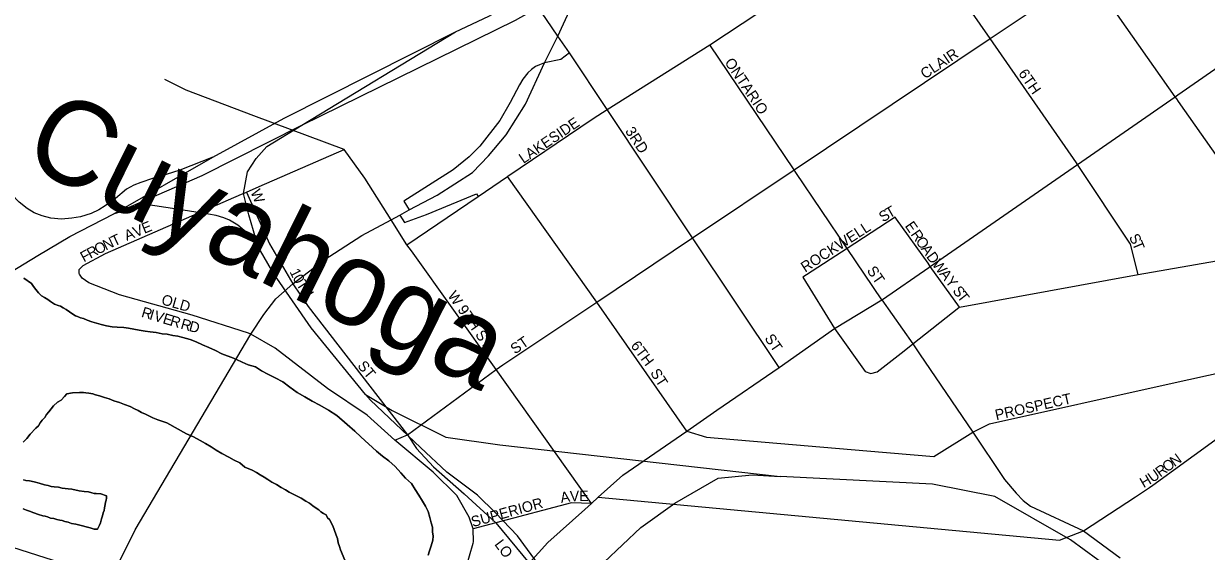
# Model space of a CAD drawing. Extents: x 2010165 to 2382125, y 1060529 to 1407316.
# Drawn here: x 2185453 to 2191051, y 1274756 to 1277254 of the extents above; entities that cross this region are included whole.
import ezdxf

# ---------------------------------------------------------------- set-up
doc = ezdxf.new("R2010")
doc.units = 0
for name, color, linetype in [('GM_X_City_Street', 7, 'Continuous'), ('GM_X_City_Street_Text', 7, 'Continuous'), ('GM_X_Interchange_Ramps', 7, 'Continuous'), ('GM_X_Major_River', 7, 'Continuous'), ('GM_X_Major_River_Text', 7, 'Continuous'), ('GM_X_Rail_Line', 7, 'Continuous'), ('GM_X_State_Route', 7, 'Continuous'), ('GM_X_US_Route', 7, 'Continuous')]:
    doc.layers.add(name, color=color, linetype=linetype)

msp = doc.modelspace()

# ---------------------------------------------------------------- linework, layer by layer
at = {"layer": 'GM_X_City_Street'}
for points in [[(2188214.9, 1276847.6), (2188700.2, 1277153.9), (2189624.1, 1277765.3), (2190085.9, 1278103.7), (2190750.5, 1278535.1), (2191125.4, 1278793.1), (2191143.3, 1278804.7)], [(2190436.7, 1276595.5), (2190027.9, 1277184), (2189624.1, 1277765.3)], [(2188036.5, 1277115.5), (2187982, 1277195.6), (2187747, 1277541.9), (2187720.2, 1277581.3), (2187716.9, 1277586.3)], [(2187721.6, 1275638.4), (2188165.9, 1275936.2), (2188619.6, 1276240.2), (2189099.8, 1276562), (2190027.9, 1277184), (2190492.2, 1277495.1)], [(2190911.1, 1276898.6), (2190904.1, 1276908.6), (2190499.9, 1277484.1)], [(2188214.9, 1276847.6), (2188036.5, 1277115.5)], [(2189107.7, 1276550.2), (2189099.8, 1276562), (2188700.2, 1277153.9)], [(2186542.9, 1276818.7), (2186221.8, 1276938.9), (2186120.8, 1276989.6)], [(2191204.8, 1276480.4), (2190919.6, 1276886.5), (2190911.1, 1276898.6)], [(2186969.9, 1276659), (2186542.9, 1276818.7)], [(2187744.8, 1276531.7), (2188148.8, 1276805.9), (2188214.9, 1276847.6)], [(2189028.5, 1275626.5), (2188619.6, 1276240.2), (2188214.9, 1276847.6)], [(2186494, 1276450.6), (2186508.1, 1276456.6), (2186567.9, 1276482.6), (2186969.9, 1276659)], [(2187288.2, 1276178.3), (2187267.2, 1276207.7), (2187192.5, 1276326.2), (2187068.7, 1276522.6), (2186969.9, 1276659)], [(2190728.9, 1276066.6), (2190692.1, 1276209.9), (2190441.7, 1276588.3), (2190436.7, 1276595.5)], [(2189515.3, 1275946.5), (2189350.7, 1276190.2), (2189107.7, 1276550.2)], [(2187604.2, 1276436.3), (2187743.9, 1276531.1), (2187744.8, 1276531.7)], [(2188591.4, 1275325.4), (2188165.9, 1275936.2), (2187743.9, 1276531.1)], [(2185717.5, 1276067.7), (2185715.4, 1276071), (2185715.4, 1276080.6), (2185715.4, 1276090.2), (2185734.6, 1276109.3), (2185839.9, 1276166.7), (2186484.4, 1276446.4), (2186494, 1276450.6)], [(2186508.1, 1276456.6), (2186616.4, 1276211.9), (2186727.5, 1276022.1), (2186800.1, 1275915.6), (2187269.4, 1275307)], [(2187267.2, 1276207.7), (2187604.2, 1276436.3)], [(2189584.6, 1276328.2), (2189577.6, 1276337.9), (2189350.7, 1276190.2), (2189159.1, 1276065.5)], [(2189733.7, 1276120.4), (2189584.6, 1276328.2)], [(2188141, 1274983.3), (2187689.1, 1275616.6), (2187288.2, 1276178.3)], [(2189882.7, 1275912.6), (2189744.5, 1276105.3), (2189733.7, 1276120.4)], [(2187209.8, 1275281.9), (2187079, 1275400.9), (2186891, 1275526.5), (2186642.8, 1275718.6), (2186528.4, 1275783.7), (2186517.7, 1275789.8), (2186250.1, 1275874), (2185907.1, 1275971.1), (2185762, 1276027.9), (2185729.6, 1276048.8), (2185717.5, 1276067.7)], [(2189159.1, 1276065.5), (2189141, 1276053.7), (2189291.6, 1275811.5)], [(2190874.7, 1275548.5), (2191712.1, 1275734.3), (2193043.2, 1275994.2)], [(2190797.8, 1275069.2), (2191712.1, 1275734.3)], [(2187209.8, 1275281.9), (2187269.4, 1275307), (2187689.1, 1275616.6), (2187721.6, 1275638.4)], [(2189946.1, 1275320.5), (2190023.9, 1275359.7), (2190874.7, 1275548.5)], [(2187269.4, 1275307), (2187312.6, 1275242.7), (2187393.6, 1275156.4), (2187538.9, 1275028.7), (2187688.6, 1274891.3), (2187845.3, 1274700.3), (2187932, 1274580.8), (2188052.9, 1274386.9)], [(2188591.4, 1275325.4), (2188685.6, 1275297.2), (2189443.4, 1275232.5)], [(2189443.4, 1275232.5), (2189761.5, 1275205.3), (2189946.1, 1275320.5)], [(2187581.2, 1274795), (2187583, 1274801.1), (2187580, 1274862.1), (2187562.2, 1274918.6), (2187502.7, 1275020.2), (2187391.2, 1275131.7), (2187209.8, 1275281.9)], [(2190716, 1275014.7), (2190782, 1275057.7), (2190797.8, 1275069.2)], [(2188141, 1274983.3), (2188045.4, 1274985.5), (2187688.6, 1274891.3), (2187580, 1274862.1)], [(2188172.6, 1275012.2), (2190356.4, 1274808.7), (2190468.8, 1274853.7)], [(2190468.8, 1274853.7), (2190716, 1275014.7)], [(2185939.1, 1274602.4), (2185865.6, 1274625.8), (2184892.7, 1274936.9)], [(2187424.6, 1274297.5), (2187442, 1274361.9), (2187443.6, 1274367.7), (2187528, 1274615.2), (2187581.2, 1274795)]]:
    msp.add_lwpolyline(points, dxfattribs=at)
at = {"layer": 'GM_X_Interchange_Ramps'}
for points in [[(2188036.5, 1277115.5), (2187995.8, 1277084), (2187918.1, 1277068.1), (2187894.2, 1277060), (2187875.8, 1277050.7), (2187856.8, 1277037.6), (2187839.1, 1277021.5), (2187816.1, 1276992.2), (2187799.7, 1276965.2), (2187756.6, 1276881.5), (2187707.6, 1276795.4), (2187612.8, 1276673.8), (2187561.4, 1276623.7), (2187485.7, 1276562.8), (2187252.8, 1276414.2), (2187278.5, 1276373.2)], [(2187233.9, 1276348.4), (2187255.3, 1276312.5), (2187360.1, 1276351.1), (2187596.1, 1276449.1), (2187604.2, 1276436.3)]]:
    msp.add_lwpolyline(points, dxfattribs=at)
at = {"layer": 'GM_X_Major_River'}
for points in [[(2187390.9, 1274828.5), (2187388.6, 1274848.5), (2187388.3, 1274870.6), (2187382, 1274890.6), (2187375.7, 1274916.6), (2187367.3, 1274944.6), (2187354.9, 1274970.5), (2187340.5, 1274994.4), (2187324.1, 1275022.3), (2187305.7, 1275048.2), (2187289.3, 1275078.1), (2187260.9, 1275101.8), (2187238.5, 1275127.6), (2187212, 1275157.4), (2187181.5, 1275185.1), (2187151.2, 1275206.8), (2187122.8, 1275230.5), (2187049.7, 1275297.9), (2187021.2, 1275325.6), (2186984.7, 1275357.3), (2186936, 1275398.8), (2186895.6, 1275424.4), (2186855.2, 1275448), (2186818.8, 1275467.6), (2186784.5, 1275487.3), (2186748.1, 1275508.9), (2186713.7, 1275532.6), (2186679.2, 1275558.2), (2186642.9, 1275577.9), (2186608.5, 1275595.5), (2186578.3, 1275611.2), (2186550, 1275628.9), (2186515.7, 1275638.5), (2186487.5, 1275652.2), (2186461.3, 1275664), (2186439.1, 1275673.7), (2186416.9, 1275681.5), (2186390.7, 1275691.2), (2186360.4, 1275706.9), (2186330.2, 1275720.6), (2186299.9, 1275734.2), (2186269.7, 1275747.9), (2186241.4, 1275759.6), (2186207.2, 1275769.2), (2186183.1, 1275775), (2186159, 1275778.7), (2186132.8, 1275784.4), (2186108.7, 1275786.1), (2186080.6, 1275791.8), (2186052.5, 1275795.4), (2186028.4, 1275799.2), (2186000.3, 1275802.8), (2185974.1, 1275808.6), (2185950, 1275812.3), (2185927.9, 1275816), (2185895.8, 1275817.6), (2185871.7, 1275819.3), (2185845.6, 1275823.1), (2185819.4, 1275830.8), (2185797.3, 1275836.5), (2185775.2, 1275842.3), (2185753, 1275850), (2185736.9, 1275857.8), (2185722.8, 1275861.7), (2185708.7, 1275867.5), (2185698.6, 1275871.4), (2185686.5, 1275879.3), (2185654.1, 1275901), (2185639.9, 1275908.8), (2185627.8, 1275916.7), (2185615.7, 1275920.6), (2185599.6, 1275926.4), (2185579.4, 1275938.2), (2185567.2, 1275948.1), (2185551.1, 1275957.9), (2185536.9, 1275965.8), (2185522.7, 1275979.6), (2185510.4, 1275995.6), (2185500.2, 1276009.5), (2185490, 1276023.4), (2185454, 1276048.8)], [(2185454, 1276048.8), (2185490, 1276023.4), (2185500.2, 1276009.5), (2185510.4, 1275995.6), (2185522.7, 1275979.6), (2185536.9, 1275965.8), (2185551.1, 1275957.9), (2185567.2, 1275948.1), (2185579.4, 1275938.2), (2185599.6, 1275926.4), (2185615.7, 1275920.6), (2185627.8, 1275916.7), (2185639.9, 1275908.8), (2185654.1, 1275901), (2185686.5, 1275879.3), (2185698.6, 1275871.4), (2185708.7, 1275867.5), (2185722.8, 1275861.7), (2185736.9, 1275857.8), (2185753, 1275850), (2185775.2, 1275842.3), (2185797.3, 1275836.5), (2185819.4, 1275830.8), (2185845.6, 1275823.1), (2185871.7, 1275819.3), (2185895.8, 1275817.6), (2185927.9, 1275816), (2185950, 1275812.3), (2185974.1, 1275808.6), (2186000.3, 1275802.8), (2186028.4, 1275799.2), (2186052.5, 1275795.4), (2186080.6, 1275791.8), (2186108.7, 1275786.1), (2186132.8, 1275784.4), (2186159, 1275778.7), (2186183.1, 1275775), (2186207.2, 1275769.2), (2186241.4, 1275759.6), (2186269.7, 1275747.9), (2186299.9, 1275734.2), (2186330.2, 1275720.6), (2186360.4, 1275706.9), (2186390.7, 1275691.2), (2186416.9, 1275681.5), (2186439.1, 1275673.7), (2186461.3, 1275664), (2186487.5, 1275652.2), (2186515.7, 1275638.5), (2186550, 1275628.9), (2186578.3, 1275611.2), (2186608.5, 1275595.5), (2186642.9, 1275577.9), (2186679.2, 1275558.2), (2186713.7, 1275532.6), (2186748.1, 1275508.9), (2186784.5, 1275487.3), (2186818.8, 1275467.6), (2186855.2, 1275448), (2186895.6, 1275424.4), (2186936, 1275398.8), (2186984.7, 1275357.3), (2187021.2, 1275325.6), (2187049.7, 1275297.9), (2187122.8, 1275230.5), (2187151.2, 1275206.8), (2187181.5, 1275185.1), (2187212, 1275157.4), (2187238.5, 1275127.6), (2187260.9, 1275101.8), (2187289.3, 1275078.1), (2187305.7, 1275048.2), (2187324.1, 1275022.3), (2187340.5, 1274994.4), (2187354.9, 1274970.5), (2187367.3, 1274944.6), (2187375.7, 1274916.6), (2187382, 1274890.6), (2187388.3, 1274870.6), (2187388.6, 1274848.5), (2187390.9, 1274828.5)], [(2185450.2, 1275272.5), (2185468, 1275290.8), (2185483.7, 1275311), (2185511.4, 1275339.5), (2185523.3, 1275349.6), (2185531.1, 1275363.8), (2185541, 1275377.9), (2185552.8, 1275390.1), (2185560.7, 1275404.3), (2185572.5, 1275416.4), (2185594.2, 1275444.8), (2185614, 1275463.1), (2185629.9, 1275471.3), (2185645.7, 1275489.6), (2185657.5, 1275501.7), (2185683.6, 1275506.1), (2185717.6, 1275508.5), (2185735.6, 1275508.7), (2185747.7, 1275506.8), (2185761.8, 1275505), (2185779.9, 1275501.2), (2185793.9, 1275497.4), (2185812.1, 1275491.6), (2185836.2, 1275483.8), (2185858.4, 1275478.1), (2185880.5, 1275468.3), (2185906.7, 1275460.6), (2185930.9, 1275450.9), (2185957.1, 1275441.2), (2185977.3, 1275431.4), (2185995.4, 1275423.6), (2186011.6, 1275413.7), (2186029.8, 1275405.9), (2186045.9, 1275398.1), (2186064.1, 1275388.3), (2186088.3, 1275378.6), (2186112.4, 1275370.8), (2186130.6, 1275365), (2186223.5, 1275312), (2186257.8, 1275298.3), (2186288.1, 1275280.6), (2186314.3, 1275266.9), (2186340.6, 1275251.2), (2186364.9, 1275235.4), (2186391.2, 1275219.7), (2186423.5, 1275202)], [(2186423.5, 1275202), (2186391.2, 1275219.7), (2186364.9, 1275235.4), (2186340.6, 1275251.2), (2186314.3, 1275266.9), (2186288.1, 1275280.6), (2186257.8, 1275298.3), (2186223.5, 1275312), (2186130.6, 1275365), (2186112.4, 1275370.8), (2186088.3, 1275378.6), (2186064.1, 1275388.3), (2186045.9, 1275398.1), (2186029.8, 1275405.9), (2186011.6, 1275413.7), (2185995.4, 1275423.6), (2185977.3, 1275431.4), (2185957.1, 1275441.2), (2185930.9, 1275450.9), (2185906.7, 1275460.6), (2185880.5, 1275468.3), (2185858.4, 1275478.1), (2185836.2, 1275483.8), (2185812.1, 1275491.6), (2185793.9, 1275497.4), (2185779.9, 1275501.2), (2185761.8, 1275505), (2185747.7, 1275506.8), (2185735.6, 1275508.7), (2185717.6, 1275508.5), (2185683.6, 1275506.1), (2185657.5, 1275501.7), (2185645.7, 1275489.6), (2185629.9, 1275471.3), (2185614, 1275463.1), (2185594.2, 1275444.8), (2185572.5, 1275416.4), (2185560.7, 1275404.3), (2185552.8, 1275390.1), (2185541, 1275377.9), (2185531.1, 1275363.8), (2185523.3, 1275349.6), (2185511.4, 1275339.5), (2185483.7, 1275311), (2185468, 1275290.8), (2185450.2, 1275272.5)], [(2186423.5, 1275202), (2186449.7, 1275188.3), (2186476, 1275174.6), (2186500.3, 1275154.8), (2186534.6, 1275141.2), (2186554.8, 1275129.4), (2186573, 1275117.6), (2186591.2, 1275107.7), (2186609.4, 1275095.9), (2186627.6, 1275084.1), (2186649.8, 1275072.3), (2186672.1, 1275058.6), (2186692.3, 1275046.8), (2186710.4, 1275036.9), (2186734.7, 1275023.2), (2186767, 1275007.5), (2186789.2, 1274993.8), (2186805.4, 1274983.9), (2186821.6, 1274972.1), (2186837.8, 1274960.2), (2186849.9, 1274952.4), (2186860.1, 1274942.4), (2186872.2, 1274934.6), (2186884.3, 1274928.7), (2186890.5, 1274914.7), (2186900.7, 1274906.8), (2186917.1, 1274876.9), (2186923.4, 1274858.9), (2186931.8, 1274833), (2186938, 1274817), (2186942.3, 1274797), (2186948.5, 1274779), (2186952.8, 1274763), (2186973.5, 1274715.1)], [(2186973.5, 1274715.1), (2186952.8, 1274763), (2186948.5, 1274779), (2186942.3, 1274797), (2186938, 1274817), (2186931.8, 1274833), (2186923.4, 1274858.9), (2186917.1, 1274876.9), (2186900.7, 1274906.8), (2186890.5, 1274914.7), (2186884.3, 1274928.7), (2186872.2, 1274934.6), (2186860.1, 1274942.4), (2186849.9, 1274952.4), (2186837.8, 1274960.2), (2186821.6, 1274972.1), (2186805.4, 1274983.9), (2186789.2, 1274993.8), (2186767, 1275007.5), (2186734.7, 1275023.2), (2186710.4, 1275036.9), (2186692.3, 1275046.8), (2186672.1, 1275058.6), (2186649.8, 1275072.3), (2186627.6, 1275084.1), (2186609.4, 1275095.9), (2186591.2, 1275107.7), (2186573, 1275117.6), (2186554.8, 1275129.4), (2186534.6, 1275141.2), (2186500.3, 1275154.8), (2186476, 1275174.6), (2186449.7, 1275188.3), (2186423.5, 1275202)], [(2185647.8, 1274897.7), (2185663.9, 1274893.9), (2185680, 1274888), (2185700.1, 1274884.3), (2185732.3, 1274876.6), (2185748.4, 1274872.8), (2185768.5, 1274867), (2185786.6, 1274861.2), (2185802.7, 1274861.4), (2185812.4, 1274879.6), (2185816.3, 1274891.7), (2185822, 1274909.8), (2185825.9, 1274923.9), (2185829.7, 1274938), (2185833.5, 1274950.1), (2185835.4, 1274962.1), (2185839.1, 1274978.2), (2185841, 1274988.3), (2185842.9, 1274998.4), (2185844.7, 1275008.4), (2185844.6, 1275018.4), (2185818.4, 1275028.2), (2185796.3, 1275029.9), (2185786.3, 1275029.8), (2185776.2, 1275033.7), (2185760.1, 1275037.5), (2185740.1, 1275039.2), (2185716, 1275043), (2185681.8, 1275050.6), (2185663.7, 1275052.4), (2185649.7, 1275054.2), (2185635.6, 1275056), (2185617.5, 1275059.8), (2185597.4, 1275061.6), (2185583.4, 1275063.4), (2185569.3, 1275067.3), (2185551.2, 1275071.1), (2185527, 1275078.8), (2185502.9, 1275084.5), (2185480.8, 1275090.3), (2185462.7, 1275092.1), (2185452.6, 1275093.9)], [(2185452.6, 1275093.9), (2185462.7, 1275092.1), (2185480.8, 1275090.3), (2185502.9, 1275084.5), (2185527, 1275078.8), (2185551.2, 1275071.1), (2185569.3, 1275067.3), (2185583.4, 1275063.4), (2185597.4, 1275061.6), (2185617.5, 1275059.8), (2185635.6, 1275056), (2185649.7, 1275054.2), (2185663.7, 1275052.4), (2185681.8, 1275050.6), (2185716, 1275043), (2185740.1, 1275039.2), (2185760.1, 1275037.5), (2185776.2, 1275033.7), (2185786.3, 1275029.8), (2185796.3, 1275029.9), (2185818.4, 1275028.2), (2185844.6, 1275018.4), (2185844.7, 1275008.4), (2185842.9, 1274998.4), (2185841, 1274988.3), (2185839.1, 1274978.2), (2185835.4, 1274962.1), (2185833.5, 1274950.1), (2185829.7, 1274938), (2185825.9, 1274923.9), (2185822, 1274909.8), (2185816.3, 1274891.7), (2185812.4, 1274879.6), (2185802.7, 1274861.4), (2185786.6, 1274861.2), (2185768.5, 1274867), (2185748.4, 1274872.8), (2185732.3, 1274876.6), (2185700.1, 1274884.3), (2185680, 1274888), (2185663.9, 1274893.9), (2185647.8, 1274897.7)], [(2185450.5, 1274957.5), (2185466.6, 1274951.7), (2185480.7, 1274945.8), (2185500.9, 1274938), (2185523, 1274930.3), (2185543.2, 1274924.5), (2185555.2, 1274922.6), (2185565.3, 1274918.8), (2185579.4, 1274912.9), (2185595.5, 1274911.1), (2185609.6, 1274907.2), (2185623.7, 1274903.4), (2185635.7, 1274901.5), (2185647.8, 1274897.7)], [(2185647.8, 1274897.7), (2185635.7, 1274901.5), (2185623.7, 1274903.4), (2185609.6, 1274907.2), (2185595.5, 1274911.1), (2185579.4, 1274912.9), (2185565.3, 1274918.8), (2185555.2, 1274922.6), (2185543.2, 1274924.5), (2185523, 1274930.3), (2185500.9, 1274938), (2185480.7, 1274945.8), (2185466.6, 1274951.7), (2185450.5, 1274957.5)], [(2187368.1, 1274737.9), (2187373.8, 1274758.1), (2187381.5, 1274782.2), (2187389.2, 1274808.4), (2187390.9, 1274828.5)], [(2187390.9, 1274828.5), (2187389.2, 1274808.4), (2187381.5, 1274782.2), (2187373.8, 1274758.1), (2187368.1, 1274737.9)]]:
    msp.add_lwpolyline(points, dxfattribs=at)
at = {"layer": 'GM_X_Rail_Line'}
for points in [[(2186769.2, 1276774.1), (2187781.6, 1277271.3), (2188025.7, 1277409.3), (2188277.7, 1277555.3), (2189757.9, 1278481.3), (2190617.3, 1279020.4), (2191767.2, 1279829.6), (2191989.8, 1279978), (2192129.9, 1280056.3), (2192326.4, 1280152.7), (2192459.3, 1280209.9), (2192568.2, 1280252.3), (2192695.5, 1280304), (2194123.4, 1280872.7), (2194416.4, 1280986.7)], [(2187497.9, 1277215.7), (2187654.6, 1277290.2), (2187930.7, 1277446.9), (2188651.9, 1277879.7), (2188784.3, 1277965.1)], [(2186349.3, 1276621.8), (2186686.1, 1276807), (2187497.9, 1277215.7)], [(2186769.2, 1276774.1), (2187497.9, 1277215.7)], [(2186349.3, 1276621.8), (2186191.8, 1276561.2), (2186128, 1276540.7), (2186062.8, 1276521.7), (2186008.2, 1276502.8), (2185974.8, 1276489.1), (2185940.6, 1276470.2), (2185887.5, 1276426.9), (2185839.7, 1276392), (2185809.4, 1276373.1), (2185772.2, 1276355.6), (2185722.2, 1276340.4), (2185680.4, 1276332.8), (2185631.9, 1276329.1), (2185581.8, 1276332.8), (2185540.8, 1276345), (2185502.9, 1276359.4), (2185469.5, 1276379.9), (2185431.6, 1276408.7), (2185395.9, 1276446.6), (2185368.6, 1276490.6), (2185190.4, 1276789.5)], [(2185879.7, 1276353.2), (2186298.8, 1276535.8), (2186769.2, 1276774.1)], [(2186562.4, 1276198.4), (2186518.5, 1276348.7), (2186492.9, 1276450.9), (2186513, 1276552.8), (2186554.4, 1276615.8), (2186603.9, 1276673.2), (2186769.2, 1276774.1)], [(2185879.7, 1276353.2), (2186349.3, 1276621.8)], [(2186562.4, 1276198.4), (2186508.5, 1276266.3), (2186467.3, 1276299.9), (2186428, 1276323.3), (2186400.7, 1276334.8), (2186364.6, 1276346.2), (2186327.8, 1276353.1), (2186238.4, 1276367.1), (2186157.9, 1276379.1), (2186041.9, 1276396.1), (2185879.7, 1276353.2)], [(2185095.1, 1275913.1), (2185159.8, 1275951.1), (2185253.6, 1276012), (2185390.6, 1276077.9), (2185520, 1276156.6), (2185672.4, 1276247.3), (2185879.7, 1276353.2)], [(2187071.9, 1275499.4), (2186813.9, 1275814.4), (2186637.1, 1276070.7), (2186562.4, 1276198.4)], [(2187998.4, 1274513.3), (2187902, 1274677), (2187791.2, 1274828.8), (2187686.4, 1274937.7), (2187601.7, 1275022.4), (2187456.6, 1275131.3), (2187331.5, 1275247.6), (2187094.1, 1275472.3), (2187071.9, 1275499.4)], [(2187071.9, 1275499.4), (2187197.2, 1275422.3), (2187451.3, 1275297.3), (2187707.4, 1275261), (2189034, 1275111)], [(2187998.4, 1274513.3), (2188201, 1274704.5), (2188374.1, 1274869.8), (2188535.4, 1274983.9), (2188740, 1275102), (2188901.3, 1275117.7), (2189034, 1275111)], [(2191210.7, 1274098.4), (2190986.4, 1274318.8), (2190821.2, 1274492), (2190667.7, 1274625.8), (2190537.9, 1274716.3), (2190408.1, 1274810.8), (2190050.1, 1275015.4), (2189755, 1275074.4), (2189034, 1275111)]]:
    msp.add_lwpolyline(points, dxfattribs=at)
at = {"layer": 'GM_X_State_Route'}
for points in [[(2187278.5, 1276373.2), (2187411.1, 1276442.8), (2187576.8, 1276549.9), (2187653.3, 1276628.9), (2187737.4, 1276728.4), (2187829.2, 1276873.7), (2187918.1, 1277068.1), (2187982, 1277195.6), (2188234.5, 1277745.5), (2188313.6, 1277909.5), (2188367, 1277990.2), (2188446, 1278084.5), (2188553.1, 1278186.5), (2188680.6, 1278280.8), (2188829, 1278378.3)], [(2185772, 1274347.2), (2185865.6, 1274625.8), (2185981.4, 1274858.7), (2186528.4, 1275783.7), (2186590.2, 1275876.9), (2186646.3, 1275950.8), (2186727.5, 1276022.1), (2186875.7, 1276136.9), (2187053.3, 1276251.4), (2187192.5, 1276326.2), (2187233.9, 1276348.4), (2187278.5, 1276373.2)]]:
    msp.add_lwpolyline(points, dxfattribs=at)
at = {"layer": 'GM_X_US_Route'}
for points in [[(2190916.6, 1276917.3), (2191539.9, 1277349.1), (2191571.8, 1277371.2)], [(2189737.3, 1276100.3), (2189744.5, 1276105.3), (2190441.7, 1276588.3), (2190904.1, 1276908.6), (2190916.6, 1276917.3)], [(2189879.5, 1275910), (2189882.7, 1275912.6), (2190728.9, 1276066.6), (2191406.5, 1276184.9)], [(2189518.9, 1275949), (2189737.3, 1276100.3)], [(2189291.6, 1275811.5), (2189291.6, 1275811.5), (2189515.3, 1275946.5), (2189518.9, 1275949)], [(2189515.3, 1275946.5), (2189661.9, 1275738.3), (2189693.5, 1275691.9)], [(2189620.8, 1275705.8), (2189661.9, 1275738.3), (2189879.5, 1275910)], [(2188734.2, 1275423.8), (2189028.5, 1275626.5), (2189291.6, 1275811.5)], [(2189291.6, 1275811.5), (2189436.5, 1275607.4), (2189463.2, 1275598.3), (2189493.7, 1275605.5), (2189620.8, 1275705.8)], [(2189693.5, 1275691.9), (2189946.1, 1275320.5)], [(2188108.7, 1274954.2), (2188141, 1274983.3), (2188172.6, 1275012.2), (2188289.8, 1275117.2), (2188591.4, 1275325.4), (2188734.2, 1275423.8)], [(2189946.1, 1275320.5), (2190089.6, 1275106.1)], [(2190089.6, 1275106.1), (2190096.2, 1275096.2), (2190150.8, 1275032), (2190184.5, 1274996.7), (2190218.3, 1274969.3), (2190468.8, 1274853.7), (2190643.5, 1274725.7)], [(2185788.9, 1272959.5), (2185868.2, 1272973.6), (2185915.9, 1272988), (2185958.1, 1273006), (2186034.5, 1273051), (2186103.4, 1273106.9), (2186521.3, 1273500.5), (2186990.9, 1273949.3), (2187182.8, 1274132.5), (2187442, 1274361.9), (2187674.5, 1274567.6), (2187845.3, 1274700.3), (2187934.3, 1274797.4), (2188108.7, 1274954.2)]]:
    msp.add_lwpolyline(points, dxfattribs=at)

# ---------------------------------------------------------------- texts
at = {"layer": 'GM_X_City_Street_Text'}
for s, rotation, p in [('CLAIR', 33.9939, (2189719.3, 1276990.1)), ('ONTARIO', 303.9425, (2188768.8, 1277071.1)), ('6TH', 304.5935, (2190159.1, 1277018.4)), ('LAKESIDE', 34.1585, (2187818.5, 1276589.7)), ('3RD', 303.6901, (2188298, 1276745.5)), ('W', 292.6069, (2186525.7, 1276457.9)), ('S', 32.7582, (2189521.2, 1276312.4)), ('T', 29.6093, (2189550.2, 1276331.1)), ('AVE', 22.162, (2185941.5, 1276225.4)), ('E', 304.7055, (2189622.3, 1276296.8)), ('T', 25.3553, (2185881.7, 1276198.7)), ('ROCKWELL', 32.8703, (2189152, 1276075.1)), ('R', 304.7274, (2189649.9, 1276257)), ('S', 298.1416, (2190683, 1276243.7)), ('O', 27.7382, (2185803.6, 1276159.4)), ('N', 25.7048, (2185842.2, 1276179.7)), ('O', 304.7145, (2189672.5, 1276224.5)), ('T', 292.395, (2190699, 1276213.9)), ('F', 28.569, (2185738.1, 1276123.7)), ('R', 28.5639, (2185769, 1276140.6)), ('A', 304.7145, (2189697.5, 1276188.3)), ('D', 305.7592, (2189723.2, 1276151.3)), ('1', 296.7606, (2186710.3, 1276080.1)), ('ST', 304.6987, (2189441.9, 1276085.6)), ('W', 307.7272, (2189750, 1276114.1)), ('0', 298.8406, (2186725, 1276050.8)), ('T', 302.8211, (2186741.8, 1276020.6)), ('A', 307.8744, (2189785.1, 1276068.8)), ('Y', 307.8903, (2189812.1, 1276034)), ('H', 304.2578, (2186761.7, 1275989.9)), ('W 9TH ST', 305.2157, (2187457.5, 1275966.9)), ('S', 307.8716, (2189847.2, 1275988.8)), ('T', 307.8889, (2189868.9, 1275961.1)), ('OLD', 344.0556, (2186101.6, 1275926.5)), ('R', 343.3008, (2186006.9, 1275867)), ('I', 343.2798, (2186044.8, 1275855.6)), ('V', 343.3006, (2186065.9, 1275849.3)), ('E', 343.2929, (2186108, 1275836.7)), ('R', 343.413, (2186141.9, 1275826.5)), ('R', 344.0285, (2186193, 1275811.4)), ('D', 345.2432, (2186232.2, 1275800.2)), ('ST', 34.7021, (2187778.9, 1275687.6)), ('ST', 304.6908, (2188957.9, 1275764.4)), ('6TH', 306.8751, (2188324.1, 1275729.5)), ('ST', 309.8092, (2187030.2, 1275633.1)), ('ST', 302.7431, (2188416.9, 1275601.4)), ('PROSPECT', 12.6186, (2190056.9, 1275376.7)), ('N', 36.0306, (2190900.5, 1275154.4)), ('U', 35.1333, (2190796.2, 1275079.3)), ('R', 36.0182, (2190832.9, 1275105.2)), ('O', 36.0495, (2190864.9, 1275128.5)), ('H', 30.2139, (2190754.3, 1275054.7)), ('A', 9.6851, (2187997.6, 1274985.1)), ('V', 2.3614, (2188039.3, 1274992.3)), ('E', 0.0546, (2188082.7, 1274994.1)), ('SUPERIOR', 15.477, (2187579, 1274870.5)), ('L', 307.1705, (2187679.2, 1274788.8)), ('O', 307.1869, (2187700.5, 1274760.8))]:
    msp.add_text(s, height=50, rotation=rotation, dxfattribs=at).set_placement(p)
at = {"layer": 'GM_X_Major_River_Text'}
msp.add_text('Cuyahoga', height=400.25, rotation=333.5835, dxfattribs=at).set_placement((2185433.9, 1276598.6))

doc.saveas('drawing.dxf')
